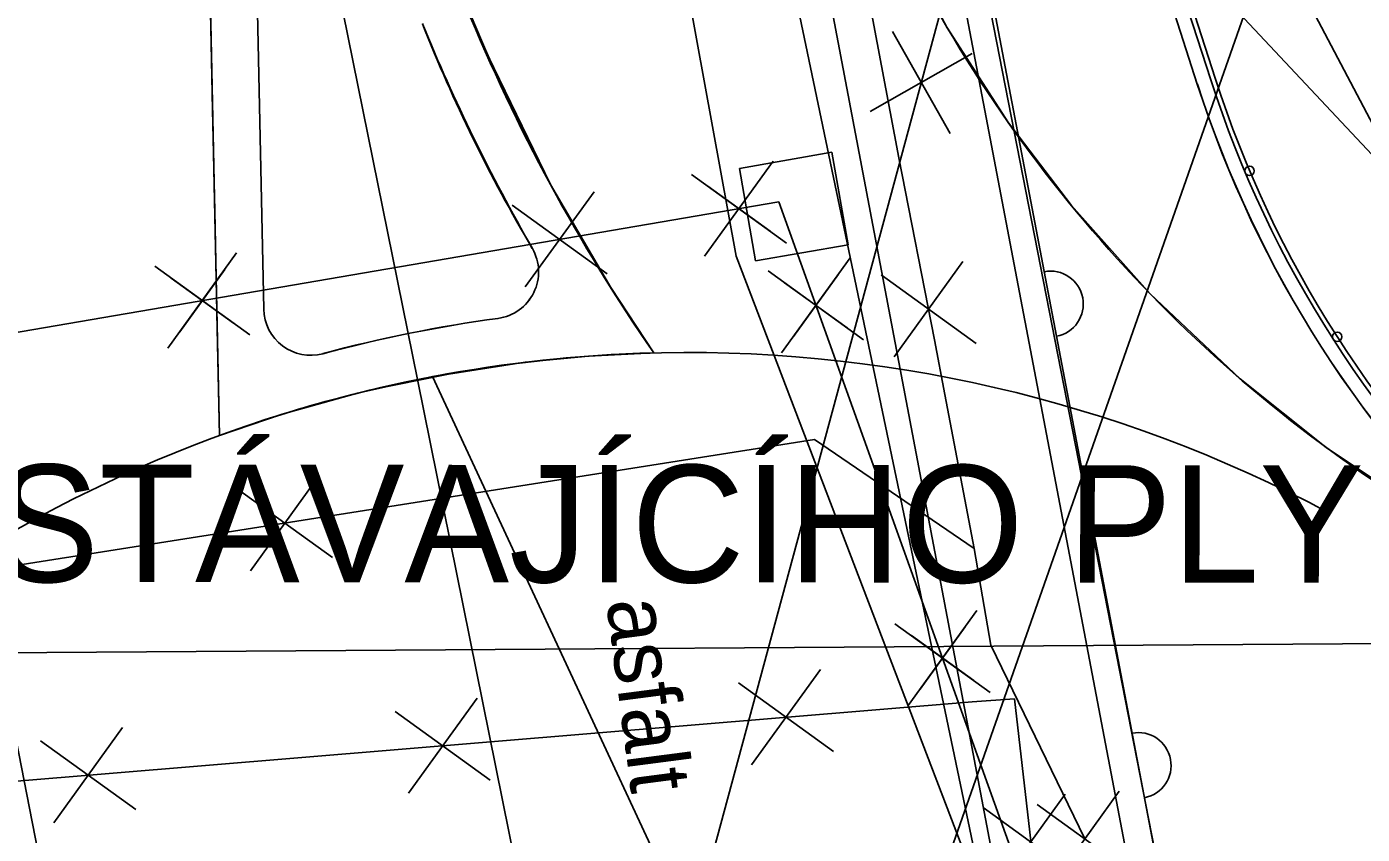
# Model space of a CAD drawing. Extents: x -643342 to -638635, y -1201752 to -1189948.
# Drawn here: x -639499.63 to -639485.41, y -1192704.29 to -1192695.7 of the extents above; entities that cross this region are included whole.
import ezdxf

# ---------------------------------------------------------------- set-up
doc = ezdxf.new("R2010")
doc.units = 0
for name, color, linetype in [('-zbytky_kruháče', 7, 'Continuous'), ('42', 7, 'Continuous'), ('IS_EL_NN_NADZEMNÍ', 7, 'Continuous'), ('IS_PLYN_STL', 7, 'Continuous'), ('IS_TELEF_MISTNI_ZAMERENO', 7, 'Continuous'), ('IS_VODOVOD_VAS', 7, 'Continuous'), ('K-HRANICE_KN', 7, 'Continuous'), ('kanalizace_dešťová_stávající', 7, 'Continuous'), ('N-CHODNIK-PŘÍMĚTICE', 7, 'Continuous'), ('N-oploceni', 7, 'Continuous'), ('N-OSA', 7, 'Continuous'), ('N-rusene_vedeni', 7, 'Continuous'), ('N-SILNICE', 7, 'Continuous'), ('N-SRAFY_PLOCHY', 7, 'Continuous'), ('N-vo', 7, 'Continuous'), ('N-úprava plochu u obecního úřadu', 7, 'Continuous'), ('tomaštík - Džuganovi - Vrstva 36', 7, 'Continuous'), ('Z-hrany_a_čáry', 7, 'Continuous'), ('Z-popisy', 7, 'Continuous'), ('Z-šachty_poklopy', 7, 'Continuous')]:
    doc.layers.add(name, color=color, linetype=linetype)

# ---------------------------------------------------------------- blocks, each defined once
blk = doc.blocks.new('zs')
at = {"layer": 'N-oploceni'}
blk.add_circle((0, 0), 0.05, dxfattribs=at)

msp = doc.modelspace()

# ---------------------------------------------------------------- linework, layer by layer
at = {"layer": '-zbytky_kruháče'}
msp.add_line((-639497.574, -1192700.047), (-639497.743, -1192692.111), dxfattribs=at)
for centre, radius, start, end in [((-639476.903, -1192688.091), 19.5, 202.249, 214.6142), ((-639492.588, -1192713.663), 14.5, 91.4348, 110.114), ((-639492.588, -1192713.663), 14.5, 61.9289, 92.0572), ((-639492.588, -1192713.663), 14.5, 109.782, 134.7666)]:
    msp.add_arc(centre, radius, start, end, dxfattribs=at)
at = {"layer": '42'}
msp.add_line((-639511.045, -1192702.433), (-639465.369, -1192702.13), dxfattribs=at)
at = {"layer": 'IS_EL_NN_NADZEMNÍ'}
for p, q in [((-639467.47, -1192716.07), (-639488.19, -1192693.98)), ((-639500.78, -1192735.77), (-639489.5, -1192694.06))]:
    msp.add_line(p, q, dxfattribs=at)
msp.add_lwpolyline([(-639500.783, -1192735.773), (-639485.819, -1192693.156)], dxfattribs=at)
at = {"layer": 'IS_PLYN_STL'}
msp.add_lwpolyline([(-639470.24, -1192716.66), (-639471.45, -1192716.75), (-639474.85, -1192717.23), (-639477.45, -1192717.59), (-639486.49, -1192709.11), (-639487.46, -1192707.33), (-639488.82, -1192705.38), (-639489.11, -1192702.85), (-639489.56, -1192702.88), (-639501.83, -1192703.9), (-639502.31, -1192703.92), (-639507.74, -1192703.7), (-639509.62, -1192703.19), (-639512.37, -1192701.73)], dxfattribs=at)
at = {"layer": 'IS_TELEF_MISTNI_ZAMERENO'}
for p, q in [((-639495.5, -1192669.84), (-639490.34, -1192697.09)), ((-639490.34, -1192697.09), (-639489.96, -1192699.03)), ((-639489.96, -1192699.03), (-639489.85, -1192699.61)), ((-639489.85, -1192699.61), (-639489.54, -1192701.25)), ((-639491.24, -1192700.09), (-639502.52, -1192701.87)), ((-639491.24, -1192700.09), (-639502.52, -1192701.87)), ((-639489.54, -1192701.25), (-639491.24, -1192700.09)), ((-639489.54, -1192701.25), (-639489.36, -1192702.28)), ((-639489.36, -1192702.28), (-639488.36, -1192704.34))]:
    msp.add_line(p, q, dxfattribs=at)
at = {"layer": 'IS_VODOVOD_VAS'}
msp.add_lwpolyline([(-639500.03, -1192699), (-639491.62, -1192697.56), (-639487.83, -1192708.11), (-639475.26, -1192718.28), (-639454.38, -1192719.35), (-639371.54, -1192712.72), (-639371.31, -1192712.71), (-639361.553, -1192711.318)], dxfattribs=at)
at = {"layer": 'K-HRANICE_KN'}
for p, q in [((-639485.5, -1192715.26), (-639490.92, -1192687.58)), ((-639500.054, -1192701.689), (-639498.299, -1192710.648)), ((-639500.054, -1192701.689), (-639498.299, -1192710.648))]:
    msp.add_line(p, q, dxfattribs=at)
at = {"layer": 'kanalizace_dešťová_stávající'}
msp.add_lwpolyline([(-639501.4, -1192649.45), (-639493.45, -1192685.76), (-639489, -1192707.04), (-639487.73, -1192718.33)], dxfattribs=at)
at = {"layer": 'N-CHODNIK-PŘÍMĚTICE'}
for p, q in [((-639490.895, -1192684.727), (-639487.163, -1192696.306)), ((-639490.753, -1192684.681), (-639487.02, -1192696.26))]:
    msp.add_line(p, q, dxfattribs=at)
for radius in [11.85, 12]:
    msp.add_arc((-639475.742, -1192692.624), radius, 197.8667, 227.5242, dxfattribs=at)
at = {"layer": 'N-oploceni'}
msp.add_lwpolyline([(-639488.491, -1192691.535), (-639486.973, -1192696.244)], dxfattribs=at)
msp.add_arc((-639475.742, -1192692.624), 11.8, 197.8667, 227.467, dxfattribs=at)
at = {"layer": 'N-OSA'}
msp.add_line((-639495.468, -1192699.452), (-639492.588, -1192713.663), dxfattribs=at)
msp.add_lwpolyline([(-639495.468, -1192699.452), (-639498.583, -1192684.08)], dxfattribs=at)
at = {"layer": 'N-rusene_vedeni'}
for p, q in [((-639490.41, -1192695.745), (-639489.795, -1192696.833)), ((-639490.647, -1192696.597), (-639489.559, -1192695.981)), ((-639491.678, -1192697.126), (-639492.41, -1192698.139)), ((-639492.55, -1192697.267), (-639491.537, -1192697.998)), ((-639492.376, -1192697.393), (-639491.712, -1192697.872)), ((-639493.587, -1192697.453), (-639494.319, -1192698.466)), ((-639494.46, -1192697.594), (-639493.446, -1192698.325)), ((-639497.392, -1192698.104), (-639498.124, -1192699.118)), ((-639498.265, -1192698.245), (-639497.251, -1192698.977)), ((-639497.518, -1192698.279), (-639497.997, -1192698.943)), ((-639490.859, -1192698.154), (-639491.59, -1192699.168)), ((-639489.658, -1192698.195), (-639490.39, -1192699.209)), ((-639498.09, -1192698.371), (-639497.426, -1192698.851)), ((-639491.731, -1192698.295), (-639490.718, -1192699.027)), ((-639491.557, -1192698.421), (-639490.893, -1192698.9)), ((-639490.985, -1192698.329), (-639491.464, -1192698.993)), ((-639490.531, -1192698.336), (-639489.518, -1192699.068)), ((-639496.514, -1192700.473), (-639497.246, -1192701.487)), ((-639497.387, -1192700.614), (-639496.373, -1192701.346)), ((-639489.51, -1192701.909), (-639490.242, -1192702.922)), ((-639490.382, -1192702.05), (-639489.369, -1192702.781)), ((-639489.636, -1192702.083), (-639490.115, -1192702.747)), ((-639490.208, -1192702.176), (-639489.544, -1192702.655)), ((-639491.177, -1192702.538), (-639491.909, -1192703.552)), ((-639492.05, -1192702.679), (-639491.037, -1192703.411)), ((-639494.831, -1192702.842), (-639495.563, -1192703.855)), ((-639495.704, -1192702.983), (-639494.691, -1192703.714)), ((-639498.606, -1192703.156), (-639499.338, -1192704.169)), ((-639499.479, -1192703.297), (-639498.465, -1192704.028)), ((-639488.57, -1192703.865), (-639489.301, -1192704.879)), ((-639487.994, -1192703.833), (-639488.726, -1192704.847)), ((-639489.442, -1192704.006), (-639488.429, -1192704.738)), ((-639488.867, -1192703.974), (-639487.853, -1192704.706))]:
    msp.add_line(p, q, dxfattribs=at)
at = {"layer": 'N-SILNICE'}
msp.add_line((-639497.104, -1192698.702), (-639497.207, -1192693.836), dxfattribs=at)
msp.add_lwpolyline([(-639497.743, -1192692.111), (-639497.574, -1192700.047)], dxfattribs=at)
for centre, radius, start, end in [((-639476.903, -1192688.091), 15, 205.9221, 238.4763), ((-639476.903, -1192688.091), 19.5, 202.249, 214.6142), ((-639476.903, -1192688.091), 20, 202.249, 209.8845), ((-639494.677, -1192698.305), 0.5, 277.7446, 29.8845), ((-639496.604, -1192698.693), 0.5, 181.2093, 285.0155), ((-639492.588, -1192713.663), 15, 97.7435, 105.0146), ((-639492.588, -1192713.663), 14.5, 91.4348, 110.114)]:
    msp.add_arc(centre, radius, start, end, dxfattribs=at)
at = {"layer": 'N-SRAFY_PLOCHY'}
for p, q in [((-639487.163, -1192696.306), (-639490.895, -1192684.727)), ((-639490.813, -1192684.984), (-639487.163, -1192696.306)), ((-639497.104, -1192698.703), (-639497.206, -1192693.836)), ((-639497.104, -1192698.703), (-639497.206, -1192693.836)), ((-639489.83, -1192695.7), (-639490.394, -1192694.648)), ((-639497.617, -1192698.034), (-639497.674, -1192695.348)), ((-639494.951, -1192695.474), (-639494.474, -1192696.545)), ((-639489.173, -1192696.718), (-639489.83, -1192695.7)), ((-639494.474, -1192696.545), (-639494.051, -1192697.375)), ((-639488.504, -1192697.599), (-639489.173, -1192696.718)), ((-639494.051, -1192697.375), (-639493.877, -1192697.689)), ((-639493.877, -1192697.689), (-639493.661, -1192698.061)), ((-639487.664, -1192698.54), (-639488.504, -1192697.599)), ((-639497.598, -1192698.91), (-639497.617, -1192698.034)), ((-639493.661, -1192698.061), (-639493.329, -1192698.598)), ((-639486.708, -1192699.442), (-639487.664, -1192698.54)), ((-639493.329, -1192698.598), (-639492.951, -1192699.168)), ((-639497.574, -1192700.047), (-639497.598, -1192698.91)), ((-639493.885, -1192699.221), (-639494.471, -1192699.286)), ((-639493.404, -1192699.186), (-639493.885, -1192699.221)), ((-639492.951, -1192699.168), (-639493.404, -1192699.186)), ((-639494.471, -1192699.286), (-639495.305, -1192699.42)), ((-639495.305, -1192699.42), (-639496.106, -1192699.596)), ((-639492.397, -1192705.666), (-639495.305, -1192699.42)), ((-639495.305, -1192699.42), (-639492.397, -1192705.666)), ((-639485.791, -1192700.174), (-639486.708, -1192699.442)), ((-639496.106, -1192699.596), (-639496.907, -1192699.821)), ((-639496.907, -1192699.821), (-639497.574, -1192700.047)), ((-639484.745, -1192700.877), (-639485.791, -1192700.174))]:
    msp.add_line(p, q, dxfattribs=at)
msp.add_lwpolyline([(-639497.674, -1192695.348), (-639497.648, -1192696.579), (-639497.625, -1192697.657), (-639497.598, -1192698.91), (-639497.574, -1192700.047), (-639497.087, -1192699.878), (-639496.587, -1192699.725), (-639495.977, -1192699.565), (-639495.136, -1192699.393), (-639494.32, -1192699.267), (-639493.645, -1192699.204), (-639492.951, -1192699.168), (-639493.409, -1192698.47), (-639494.051, -1192697.375), (-639494.713, -1192696.01), (-639495.197, -1192694.872)], dxfattribs=at)
for centre, radius, start, end in [((-639476.903, -1192688.091), 15, 205.9221, 238.4763), ((-639476.664, -1192687.964), 20.27, 202.3231, 209.859), ((-639479.553, -1192689.387), 17.058, 201.5893, 210.5442), ((-639475.741, -1192692.624), 12, 197.867, 227.5224), ((-639475.742, -1192692.624), 12, 197.8667, 227.5242), ((-639494.677, -1192698.305), 0.5, 277.7446, 29.8845), ((-639494.677, -1192698.305), 0.5, 277.7783, 29.8845), ((-639496.604, -1192698.693), 0.5, 181.2062, 285.0155), ((-639496.604, -1192698.693), 0.5, 181.2093, 285.0155), ((-639492.588, -1192713.663), 15, 97.7446, 105.0155), ((-639492.581, -1192713.698), 15.035, 97.7519, 105.0071)]:
    msp.add_arc(centre, radius, start, end, dxfattribs=at)
at = {"layer": 'N-vo'}
msp.add_line((-639487.486, -1192692.58), (-639484.101, -1192699.004), dxfattribs=at)
at = {"layer": 'Z-hrany_a_čáry'}
for p, q in [((-639487.71, -1192705.59), (-639491.57, -1192685.32)), ((-639487.434, -1192705.437), (-639491.275, -1192685.264)), ((-639489.06, -1192706.01), (-639492.94, -1192685.57)), ((-639494.29, -1192685.96), (-639492.073, -1192698.138)), ((-639492.073, -1192698.138), (-639489.06, -1192706.01))]:
    msp.add_line(p, q, dxfattribs=at)
for centre in [(-639488.727, -1192698.647), (-639487.792, -1192703.559)]:
    msp.add_arc(centre, 0.35, 280.7803, 100.7803, dxfattribs=at)
at = {"layer": 'Z-šachty_poklopy'}
for p, q in [((-639491.054, -1192697.031), (-639492.039, -1192697.204)), ((-639490.881, -1192698.016), (-639491.054, -1192697.031)), ((-639492.039, -1192697.204), (-639491.866, -1192698.189)), ((-639491.866, -1192698.189), (-639490.881, -1192698.016))]:
    msp.add_line(p, q, dxfattribs=at)

# ---------------------------------------------------------------- block references
at = {"layer": 'N-úprava plochu u obecního úřadu'}
for p, rotation in [((-639486.606, -1192697.23), -67.0254979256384), ((-639485.673, -1192698.996), -57.31434885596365)]:
    msp.add_blockref('zs', p, dxfattribs=dict(at, rotation=rotation))

# ---------------------------------------------------------------- texts
at = {"layer": 'tomaštík - Džuganovi - Vrstva 36'}
msp.add_text('ZASLEPENÍ STÁVAJÍCÍHO PLYNOVODU PE 110', height=1.25, rotation=359.9647, dxfattribs=at).set_placement((-639509.633, -1192701.6))
at = {"layer": 'Z-popisy'}
msp.add_text('asfalt', height=0.65, rotation=277.4213, dxfattribs=at).set_placement((-639493.457, -1192701.81))

doc.saveas('drawing.dxf')
